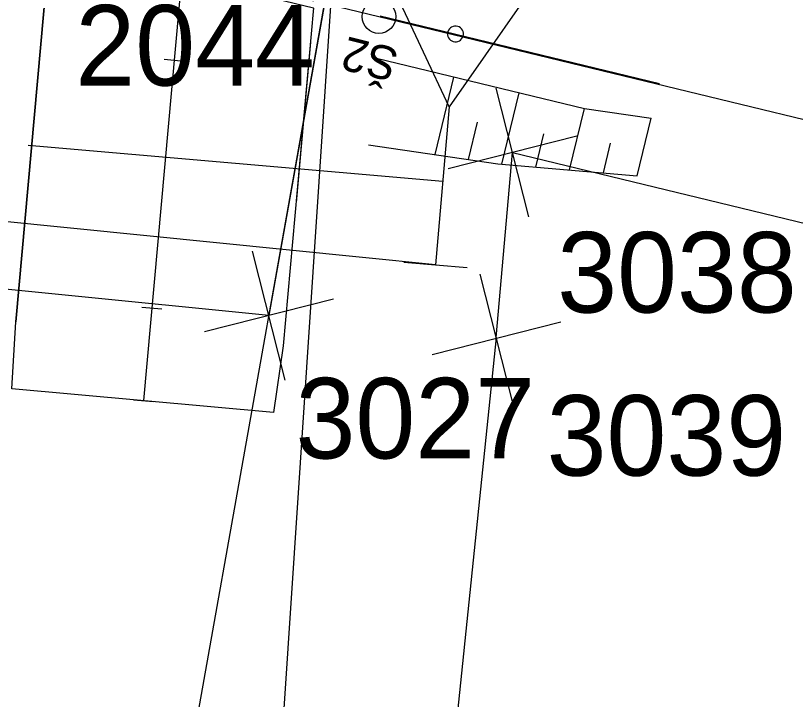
# Model space of a CAD drawing. Extents: x -7476540 to -746055, y -11317203 to -1129777.
# Drawn here: x -747596.89 to -747585.27, y -1131719.3 to -1131709.11 of the extents above; entities that cross this region are included whole.
import ezdxf

# ---------------------------------------------------------------- set-up
doc = ezdxf.new("R2010")
doc.units = 0
for name, color, linetype in [('_Zabezpečovací zařízení', 7, 'Continuous'), ('_Zabezpečovací zařízení_trasa', 7, 'Continuous'), ('C3D_Trasa-Popisy trasy', 7, 'Continuous'), ('Hranice parcel', 7, 'Continuous'), ('KOMUNIKACE_UPRAVA', 7, 'Continuous'), ('obvod_stavby_DZ_DO_ZPF', 7, 'Continuous'), ('obvod_stavby_TZ_ostatní', 7, 'Continuous'), ('obvod_stavby_TZ_ZPF', 7, 'Continuous'), ('OSA_KOMUNIKACE', 7, 'Continuous'), ('SVAH', 7, 'Continuous'), ('TRATIVOD', 7, 'Continuous'), ('TRATIVOD_POP', 7, 'Continuous'), ('Vrstva 60', 7, 'Continuous')]:
    doc.layers.add(name, color=color, linetype=linetype)

# ---------------------------------------------------------------- blocks, each defined once
blk = doc.blocks.new('POINT_DISPLAY')
for p, q in [((-0.7, -0.7), (0.7, 0.7)), ((-0.7, 0.7), (0.7, -0.7))]:
    blk.add_line(p, q)

msp = doc.modelspace()

# ---------------------------------------------------------------- linework, layer by layer
at = {"layer": '_Zabezpečovací zařízení'}
for p, q in [((-747590.425, -1131710.474), (-747591.226, -1131708.762)), ((-747589.343, -1131708.924), (-747590.425, -1131710.474)), ((-747590.425, -1131710.474), (-747590.628, -1131712.828)), ((-747590.52, -1131711.583), (-747596.697, -1131711.049)), ((-747591.099, -1131712.787), (-747590.158, -1131712.869))]:
    msp.add_line(p, q, dxfattribs=at)
for start, end in [(355.0629, 175.0629), (175.0629, 355.0629)]:
    msp.add_arc((-747590.331, -1131709.387), 0.118, start, end, dxfattribs=at)
at = {"layer": '_Zabezpečovací zařízení_trasa'}
msp.add_line((-747590.628, -1131712.828), (-747604.902, -1131711.398), dxfattribs=at)
at = {"layer": 'C3D_Trasa-Popisy trasy'}
for p, q in [((-747594.674, -1131709.764), (-747594.375, -1131709.791)), ((-747595.007, -1131713.457), (-747594.708, -1131713.484)), ((-747595.131, -1131714.837), (-747594.832, -1131714.864))]:
    msp.add_line(p, q, dxfattribs=at)
at = {"layer": 'Hranice parcel'}
for points in [[(-747600.14, -1131761.43), (-747604.15, -1131761.78), (-747597.33, -1131737.34), (-747594.14, -1131719.37), (-747592.13, -1131708.07)], [(-747588.32, -1131751.04), (-747594.62, -1131749.25), (-747593.98, -1131735.96), (-747592.13, -1131708.07)]]:
    msp.add_lwpolyline(points, dxfattribs=at)
at = {"layer": 'KOMUNIKACE_UPRAVA'}
msp.add_lwpolyline([(-747596.376, -1131708.045), (-747596.884, -1131713.675), (-747596.376, -1131708.045), (-747592.446, -1131708.996), (-747592.9, -1131714.034), (-747593.043, -1131715.025), (-747596.943, -1131714.673), (-747596.884, -1131713.675)], dxfattribs=at)
at = {"layer": 'obvod_stavby_DZ_DO_ZPF'}
for points in [[(-747589.48, -1131711.154), (-747581.508, -1131713.083)], [(-747589.723, -1131713.908), (-747590.899, -1131725.259), (-747595.118, -1131724.878)]]:
    msp.add_lwpolyline(points, dxfattribs=at)
at = {"layer": 'obvod_stavby_TZ_ostatní'}
msp.add_lwpolyline([(-747592.13, -1131708.07), (-747593.111, -1131713.584), (-747602.621, -1131712.632), (-747603.478, -1131716.486), (-747611.304, -1131714.679), (-747609.616, -1131707.371), (-747608.162, -1131707.681), (-747607.439, -1131707.874), (-747606.969, -1131705.836)], dxfattribs=at)
at = {"layer": 'obvod_stavby_TZ_ZPF'}
msp.add_lwpolyline([(-747589.723, -1131713.908), (-747589.48, -1131711.154)], dxfattribs=at)
at = {"layer": 'OSA_KOMUNIKACE'}
msp.add_lwpolyline([(-747593.352, -1131696.768), (-747594.982, -1131714.85)], dxfattribs=at)
at = {"layer": 'SVAH'}
for p, q in [((-747590.633, -1131711.183), (-747590.354, -1131710.029)), ((-747589.639, -1131711.327), (-747589.382, -1131710.264)), ((-747588.631, -1131711.413), (-747588.41, -1131710.499)), ((-747590.136, -1131711.257), (-747590.002, -1131710.702)), ((-747587.623, -1131711.5), (-747587.415, -1131710.64)), ((-747589.135, -1131711.37), (-747589.015, -1131710.876)), ((-747588.127, -1131711.457), (-747588.02, -1131711.013))]:
    msp.add_line(p, q, dxfattribs=at)
for points in [[(-747591.453, -1131709.119), (-747587.29, -1131710.126)], [(-747591.51, -1131709.749), (-747588.41, -1131710.499), (-747587.415, -1131710.64)], [(-747591.626, -1131711.037), (-747589.698, -1131711.322), (-747587.623, -1131711.5)]]:
    msp.add_lwpolyline(points, dxfattribs=at)
at = {"layer": 'TRATIVOD'}
msp.add_line((-747592.492, -1131709.511), (-747592.707, -1131711.896), dxfattribs=at)
msp.add_lwpolyline([(-747602.124, -1131706.551), (-747591.472, -1131709.129), (-747579.575, -1131712.008), (-747571.785, -1131715.287)], dxfattribs=at)
msp.add_circle((-747591.472, -1131709.129), 0.25, dxfattribs=at)
at = {"layer": 'Vrstva 60'}
for p, q in [((-747589.48, -1131711.154), (-747589.48, -1131711.154)), ((-747593.111, -1131713.584), (-747593.111, -1131713.584)), ((-747589.723, -1131713.908), (-747589.723, -1131713.908))]:
    msp.add_line(p, q, dxfattribs=at)

# ---------------------------------------------------------------- block references
at = {"layer": 'obvod_stavby_DZ_DO_ZPF', "rotation": 149.23018890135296}
for p in [(-747589.48, -1131711.154), (-747589.719, -1131713.924)]:
    msp.add_blockref('POINT_DISPLAY', p, dxfattribs=at)
at = {"layer": 'obvod_stavby_TZ_ostatní', "rotation": 149.23018890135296}
msp.add_blockref('POINT_DISPLAY', (-747593.111, -1131713.584), dxfattribs=at)

# ---------------------------------------------------------------- texts
at = {"layer": 'TRATIVOD_POP'}
msp.add_text('Š2', height=0.5, rotation=166, dxfattribs=at).set_placement((-747591.152, -1131709.618))
at = {"layer": 'Vrstva 60'}
for s, p in [('2044', (-747595.996, -1131710.156)), ('3038', (-747588.815, -1131713.538)), ('3027', (-747592.715, -1131715.712)), ('3039', (-747588.973, -1131715.968))]:
    msp.add_text(s, height=1.2, dxfattribs=at).set_placement(p)

doc.saveas('drawing.dxf')
